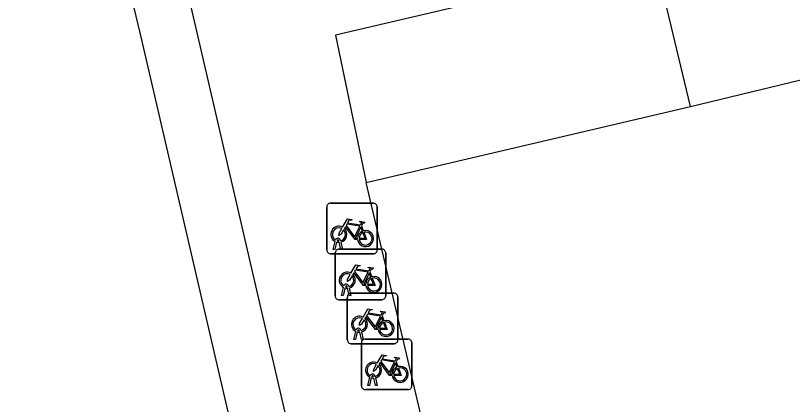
# Model space of a CAD drawing. Extents: x 158038 to 159242, y 380133 to 381214.
# Drawn here: x 158826.75 to 158842.11, y 381131.96 to 381139.65 of the extents above; entities that cross this region are included whole.
import ezdxf

# ---------------------------------------------------------------- set-up
doc = ezdxf.new("R2010")
doc.units = 0
for name, color, linetype in [('IMGEO_Fietsenrek', 7, 'Continuous'), ('IMGEO_Pand', 7, 'Continuous'), ('IMGEO_Pand_overbouw', 7, 'Continuous'), ('IMGEO_Rijbaan_lokaal_open', 7, 'Continuous'), ('IMGEO_Voetpad_open', 7, 'Continuous')]:
    doc.layers.add(name, color=color, linetype=linetype)

msp = doc.modelspace()

# ---------------------------------------------------------------- linework, layer by layer
at = {"layer": 'IMGEO_Fietsenrek'}
for p, q in [((158832.974, 381135.942), (158833.815, 381135.942)), ((158833.815, 381135.942), (158832.974, 381135.942)), ((158832.899, 381135.017), (158832.899, 381135.858)), ((158832.899, 381135.858), (158832.899, 381135.017)), ((158833.899, 381135.867), (158833.899, 381135.026)), ((158833.899, 381135.026), (158833.899, 381135.867)), ((158833.586, 381135.491), (158833.622, 381135.396)), ((158833.026, 381135.026), (158833.065, 381135.186)), ((158833.095, 381135.174), (158833.06, 381135.026)), ((158833.137, 381135.198), (158833.136, 381135.202)), ((158833.178, 381135.026), (158833.144, 381135.168)), ((158833.168, 381135.209), (158833.169, 381135.202)), ((158833.176, 381135.172), (158833.211, 381135.026)), ((158833.06, 381135.026), (158833.026, 381135.026)), ((158833.14, 381135.034), (158833.981, 381135.034)), ((158833.981, 381135.034), (158833.14, 381135.034)), ((158833.211, 381135.026), (158833.178, 381135.026)), ((158834.065, 381134.959), (158834.065, 381134.118)), ((158834.065, 381134.118), (158834.065, 381134.959)), ((158833.824, 381134.942), (158832.983, 381134.942)), ((158832.983, 381134.942), (158833.824, 381134.942)), ((158833.065, 381134.109), (158833.065, 381134.95)), ((158833.065, 381134.95), (158833.065, 381134.109)), ((158833.752, 381134.583), (158833.788, 381134.488)), ((158833.192, 381134.118), (158833.231, 381134.278)), ((158833.261, 381134.266), (158833.226, 381134.118)), ((158833.303, 381134.29), (158833.302, 381134.294)), ((158833.344, 381134.118), (158833.31, 381134.26)), ((158833.334, 381134.301), (158833.335, 381134.294)), ((158833.342, 381134.264), (158833.377, 381134.118)), ((158833.226, 381134.118), (158833.192, 381134.118)), ((158833.306, 381133.239), (158833.306, 381134.08)), ((158833.306, 381134.08), (158833.306, 381133.239)), ((158833.377, 381134.118), (158833.344, 381134.118)), ((158833.381, 381134.164), (158834.222, 381134.164)), ((158834.222, 381134.164), (158833.381, 381134.164)), ((158834.306, 381134.089), (158834.306, 381133.248)), ((158834.306, 381133.248), (158834.306, 381134.089)), ((158833.99, 381134.034), (158833.149, 381134.034)), ((158833.149, 381134.034), (158833.99, 381134.034)), ((158833.993, 381133.713), (158834.029, 381133.618)), ((158833.544, 381133.42), (158833.543, 381133.424)), ((158833.575, 381133.431), (158833.576, 381133.424)), ((158833.433, 381133.248), (158833.472, 381133.408)), ((158833.502, 381133.396), (158833.467, 381133.248)), ((158833.585, 381133.248), (158833.551, 381133.39)), ((158833.583, 381133.394), (158833.618, 381133.248)), ((158834.231, 381133.164), (158833.39, 381133.164)), ((158833.39, 381133.164), (158834.231, 381133.164)), ((158833.467, 381133.248), (158833.433, 381133.248)), ((158833.584, 381132.332), (158833.584, 381133.173)), ((158833.584, 381133.173), (158833.584, 381132.332)), ((158833.618, 381133.248), (158833.585, 381133.248)), ((158833.659, 381133.257), (158834.5, 381133.257)), ((158834.5, 381133.257), (158833.659, 381133.257)), ((158834.584, 381133.182), (158834.584, 381132.341)), ((158834.584, 381132.341), (158834.584, 381133.182)), ((158834.271, 381132.806), (158834.307, 381132.711)), ((158833.711, 381132.341), (158833.75, 381132.501)), ((158833.822, 381132.513), (158833.821, 381132.517)), ((158833.853, 381132.524), (158833.854, 381132.517)), ((158833.78, 381132.489), (158833.745, 381132.341)), ((158833.863, 381132.341), (158833.829, 381132.483)), ((158833.861, 381132.487), (158833.896, 381132.341)), ((158834.509, 381132.257), (158833.668, 381132.257)), ((158833.668, 381132.257), (158834.509, 381132.257)), ((158833.745, 381132.341), (158833.711, 381132.341)), ((158833.896, 381132.341), (158833.863, 381132.341))]:
    msp.add_line(p, q, dxfattribs=at)
for points in [[(158833.212, 381135.468), (158833.307, 381135.632), (158833.393, 381135.618), (158833.395, 381135.609), (158833.339, 381135.598), (158833.312, 381135.553), (158833.568, 381135.512)], [(158833.568, 381135.512), (158833.593, 381135.561), (158833.587, 381135.565), (158833.564, 381135.569), (158833.552, 381135.576), (158833.551, 381135.579), (158833.553, 381135.584), (158833.648, 381135.569), (158833.65, 381135.559), (158833.64, 381135.546), (158833.628, 381135.54), (158833.614, 381135.546), (158833.586, 381135.491)], [(158833.233, 381135.416), (158833.181, 381135.326), (158833.141, 381135.301), (158833.142, 381135.348), (158833.197, 381135.442)], [(158833.508, 381135.224), (158833.458, 381135.224), (158833.267, 381135.475), (158833.248, 381135.443)], [(158833.555, 381135.487), (158833.298, 381135.528), (158833.281, 381135.499), (158833.448, 381135.279), (158833.555, 381135.487)], [(158833.603, 381135.389), (158833.573, 381135.466), (158833.464, 381135.248), (158833.507, 381135.248)], [(158833.537, 381135.248), (158833.657, 381135.247), (158833.613, 381135.361)], [(158833.633, 381135.368), (158833.688, 381135.223), (158833.538, 381135.223)], [(158833.378, 381134.56), (158833.473, 381134.724), (158833.559, 381134.71), (158833.561, 381134.701), (158833.505, 381134.69), (158833.478, 381134.645), (158833.734, 381134.604)], [(158833.734, 381134.604), (158833.759, 381134.653), (158833.753, 381134.657), (158833.73, 381134.661), (158833.718, 381134.668), (158833.717, 381134.671), (158833.719, 381134.676), (158833.814, 381134.661), (158833.816, 381134.651), (158833.806, 381134.638), (158833.794, 381134.632), (158833.78, 381134.638), (158833.752, 381134.583)], [(158833.399, 381134.508), (158833.347, 381134.418), (158833.307, 381134.393), (158833.308, 381134.44), (158833.363, 381134.534)], [(158833.674, 381134.316), (158833.624, 381134.316), (158833.433, 381134.567), (158833.414, 381134.535)], [(158833.721, 381134.579), (158833.464, 381134.62), (158833.447, 381134.591), (158833.614, 381134.371), (158833.721, 381134.579)], [(158833.769, 381134.481), (158833.739, 381134.558), (158833.63, 381134.34), (158833.673, 381134.34)], [(158833.703, 381134.34), (158833.823, 381134.339), (158833.779, 381134.453)], [(158833.799, 381134.46), (158833.854, 381134.315), (158833.704, 381134.315)], [(158833.619, 381133.69), (158833.714, 381133.854), (158833.8, 381133.84), (158833.802, 381133.831), (158833.746, 381133.82), (158833.719, 381133.775), (158833.975, 381133.734)], [(158833.962, 381133.709), (158833.705, 381133.75), (158833.688, 381133.721), (158833.855, 381133.501), (158833.962, 381133.709)], [(158833.975, 381133.734), (158834, 381133.783), (158833.994, 381133.787), (158833.971, 381133.791), (158833.959, 381133.798), (158833.958, 381133.801), (158833.96, 381133.806), (158834.055, 381133.791), (158834.057, 381133.781), (158834.047, 381133.768), (158834.035, 381133.762), (158834.021, 381133.768), (158833.993, 381133.713)], [(158833.64, 381133.638), (158833.588, 381133.548), (158833.548, 381133.523), (158833.549, 381133.57), (158833.604, 381133.664)], [(158833.915, 381133.446), (158833.865, 381133.446), (158833.674, 381133.697), (158833.655, 381133.665)], [(158834.01, 381133.611), (158833.98, 381133.688), (158833.871, 381133.47), (158833.914, 381133.47)], [(158833.944, 381133.47), (158834.064, 381133.469), (158834.02, 381133.583)], [(158834.04, 381133.59), (158834.095, 381133.445), (158833.945, 381133.445)], [(158833.897, 381132.783), (158833.992, 381132.947), (158834.078, 381132.933), (158834.08, 381132.924), (158834.024, 381132.913), (158833.997, 381132.868), (158834.253, 381132.827)], [(158834.24, 381132.802), (158833.983, 381132.843), (158833.966, 381132.814), (158834.133, 381132.594), (158834.24, 381132.802)], [(158834.253, 381132.827), (158834.278, 381132.876), (158834.272, 381132.88), (158834.249, 381132.884), (158834.237, 381132.891), (158834.236, 381132.894), (158834.238, 381132.899), (158834.333, 381132.884), (158834.335, 381132.874), (158834.325, 381132.861), (158834.313, 381132.855), (158834.299, 381132.861), (158834.271, 381132.806)], [(158833.918, 381132.731), (158833.866, 381132.641), (158833.826, 381132.616), (158833.827, 381132.663), (158833.882, 381132.757)], [(158834.193, 381132.539), (158834.143, 381132.539), (158833.952, 381132.79), (158833.933, 381132.758)], [(158834.288, 381132.704), (158834.258, 381132.781), (158834.149, 381132.563), (158834.192, 381132.563)], [(158834.222, 381132.563), (158834.342, 381132.562), (158834.298, 381132.676)], [(158834.318, 381132.683), (158834.373, 381132.538), (158834.223, 381132.538)]]:
    msp.add_lwpolyline(points, dxfattribs=at)
for centre, radius, start, end in [((158832.977, 381135.864), 0.0779, 92.4484, 184.2845), ((158832.977, 381135.864), 0.0779, 92.4484, 184.2845), ((158833.821, 381135.864), 0.0779, 2.4484, 94.2845), ((158833.821, 381135.864), 0.0779, 2.4484, 94.2845), ((158833.139, 381135.327), 0.159, 62.6766, 242.1369), ((158833.139, 381135.327), 0.129, 63.3192, 238.903), ((158833.139, 381135.327), 0.159, 283.5766, 46.6042), ((158833.139, 381135.327), 0.129, 283.6043, 43.4302), ((158833.666, 381135.243), 0.159, 113.3408, 178.3217), ((158833.666, 381135.243), 0.159, 187.0065, 105.7708), ((158833.666, 381135.243), 0.129, 113.923, 177.9556), ((158833.666, 381135.243), 0.129, 188.6715, 104.5883), ((158833.119, 381135.198), 0.0499, 12.8025, 158.6934), ((158833.139, 381135.327), 0.159, 253.9967, 271.7867), ((158833.119, 381135.198), 0.0174, 12.8025, 163.4502), ((158833.139, 381135.327), 0.129, 253.415, 269.0204), ((158832.977, 381135.02), 0.0779, 182.4484, 274.2845), ((158832.977, 381135.02), 0.0779, 182.4484, 274.2845), ((158833.143, 381134.956), 0.0779, 92.4484, 184.2845), ((158833.143, 381134.956), 0.0779, 92.4484, 184.2845), ((158833.821, 381135.02), 0.0779, 272.4484, 4.2845), ((158833.821, 381135.02), 0.0779, 272.4484, 4.2845), ((158833.987, 381134.956), 0.0779, 2.4484, 94.2845), ((158833.987, 381134.956), 0.0779, 2.4484, 94.2845), ((158833.305, 381134.419), 0.159, 62.6766, 242.1369), ((158833.305, 381134.419), 0.129, 63.3192, 238.903), ((158833.305, 381134.419), 0.129, 283.6043, 43.4302), ((158833.305, 381134.419), 0.159, 283.5766, 46.6042), ((158833.832, 381134.335), 0.159, 113.3408, 178.3217), ((158833.832, 381134.335), 0.159, 187.0065, 105.7708), ((158833.832, 381134.335), 0.129, 113.923, 177.9556), ((158833.832, 381134.335), 0.129, 188.6715, 104.5883), ((158833.285, 381134.29), 0.0499, 12.8025, 158.6934), ((158833.305, 381134.419), 0.159, 253.9967, 271.7867), ((158833.285, 381134.29), 0.0174, 12.8025, 163.4502), ((158833.305, 381134.419), 0.129, 253.415, 269.0204), ((158833.143, 381134.112), 0.0779, 182.4484, 274.2845), ((158833.143, 381134.112), 0.0779, 182.4484, 274.2845), ((158833.384, 381134.086), 0.0779, 92.4484, 184.2845), ((158833.384, 381134.086), 0.0779, 92.4484, 184.2845), ((158833.987, 381134.112), 0.0779, 272.4484, 4.2845), ((158833.987, 381134.112), 0.0779, 272.4484, 4.2845), ((158834.228, 381134.086), 0.0779, 2.4484, 94.2845), ((158834.228, 381134.086), 0.0779, 2.4484, 94.2845), ((158833.546, 381133.549), 0.159, 62.6766, 242.1369), ((158833.546, 381133.549), 0.129, 63.3192, 238.903), ((158833.546, 381133.549), 0.129, 283.6043, 43.4302), ((158833.546, 381133.549), 0.159, 283.5766, 46.6042), ((158834.073, 381133.465), 0.159, 113.3408, 178.3217), ((158834.073, 381133.465), 0.159, 187.0065, 105.7708), ((158834.073, 381133.465), 0.129, 113.923, 177.9556), ((158834.073, 381133.465), 0.129, 188.6715, 104.5883), ((158833.526, 381133.42), 0.0499, 12.8025, 158.6934), ((158833.526, 381133.42), 0.0174, 12.8025, 163.4502), ((158833.546, 381133.549), 0.129, 253.415, 269.0204), ((158833.546, 381133.549), 0.159, 253.9967, 271.7867), ((158833.384, 381133.242), 0.0779, 182.4484, 274.2845), ((158833.384, 381133.242), 0.0779, 182.4484, 274.2845), ((158833.662, 381133.179), 0.0779, 92.4484, 184.2845), ((158833.662, 381133.179), 0.0779, 92.4484, 184.2845), ((158834.228, 381133.242), 0.0779, 272.4484, 4.2845), ((158834.228, 381133.242), 0.0779, 272.4484, 4.2845), ((158834.506, 381133.179), 0.0779, 2.4484, 94.2845), ((158834.506, 381133.179), 0.0779, 2.4484, 94.2845), ((158833.824, 381132.642), 0.159, 62.6766, 242.1369), ((158833.824, 381132.642), 0.129, 63.3192, 238.903), ((158833.824, 381132.642), 0.129, 283.6043, 43.4302), ((158833.824, 381132.642), 0.159, 283.5766, 46.6042), ((158834.351, 381132.558), 0.159, 113.3408, 178.3217), ((158834.351, 381132.558), 0.159, 187.0065, 105.7708), ((158834.351, 381132.558), 0.129, 113.923, 177.9556), ((158834.351, 381132.558), 0.129, 188.6715, 104.5883), ((158833.804, 381132.513), 0.0499, 12.8025, 158.6934), ((158833.804, 381132.513), 0.0174, 12.8025, 163.4502), ((158833.824, 381132.642), 0.129, 253.415, 269.0204), ((158833.824, 381132.642), 0.159, 253.9967, 271.7867), ((158833.662, 381132.335), 0.0779, 182.4484, 274.2845), ((158833.662, 381132.335), 0.0779, 182.4484, 274.2845), ((158834.506, 381132.335), 0.0779, 272.4484, 4.2845), ((158834.506, 381132.335), 0.0779, 272.4484, 4.2845)]:
    msp.add_arc(centre, radius, start, end, dxfattribs=at)
at = {"layer": 'IMGEO_Pand'}
msp.add_lwpolyline([(158861.536, 381128.647), (158853.14, 381126.67), (158853.38, 381125.649), (158839.723, 381122.41), (158839.267, 381124.321), (158836.656, 381123.702), (158833.676, 381136.351), (158840.091, 381137.855), (158843.474, 381138.67), (158843.345, 381139.24), (158845.376, 381139.719), (158845.485, 381139.335), (158845.605, 381139.165), (158858.483, 381142.199)], dxfattribs=at)
at = {"layer": 'IMGEO_Pand_overbouw'}
msp.add_lwpolyline([(158833.676, 381136.351), (158840.091, 381137.855), (158839.401, 381140.746), (158833.074, 381139.263)], close=True, dxfattribs=at)
at = {"layer": 'IMGEO_Rijbaan_lokaal_open'}
msp.add_lwpolyline([(158832.274, 381122.114), (158832.41, 381123.689), (158832.337, 381125.258), (158832.125, 381126.814), (158831.774, 381128.345), (158831.674, 381128.693), (158829.242, 381139.17), (158828.755, 381141.213), (158828.069, 381144.093), (158827.938, 381144.648), (158824.398, 381159.649)], dxfattribs=at)
at = {"layer": 'IMGEO_Voetpad_open'}
msp.add_lwpolyline([(158834.953, 381119.409), (158830.31, 381139.425), (158829.834, 381141.465), (158829.155, 381144.372), (158829.028, 381144.902), (158823.376, 381168.478), (158821.574, 381166.121)], dxfattribs=at)

doc.saveas('drawing.dxf')
